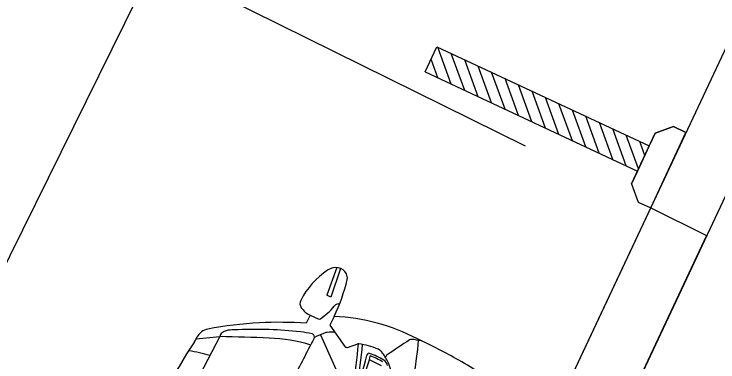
# Model space of a CAD drawing. Extents: x 14104283 to 14128447, y 8633203 to 8671666.
# Drawn here: x 14117453.32 to 14117490.91, y 8667339.87 to 8667358.44 of the extents above; entities that cross this region are included whole.
import ezdxf

# ---------------------------------------------------------------- set-up
doc = ezdxf.new("R2010")
doc.units = 0
for name, color, linetype in [('Cell', 7, 'Continuous'), ('Default', 7, 'Continuous'), ('dsnTextFinalPlan', 7, 'Continuous'), ('TC_SubstrataExistingPavement', 7, 'Continuous'), ('Terrain', 7, 'Continuous')]:
    doc.layers.add(name, color=color, linetype=linetype)

msp = doc.modelspace()

# ---------------------------------------------------------------- linework, layer by layer
at = {"layer": 'Cell'}
for p, q in [((14117475.27, 8667355.349), (14117475.897, 8667356.694)), ((14117475.897, 8667356.694), (14117487.237, 8667351.4)), ((14117476.664, 8667354.698), (14117475.947, 8667356.67)), ((14117477.383, 8667354.363), (14117476.666, 8667356.335)), ((14117475.945, 8667355.034), (14117475.585, 8667356.024)), ((14117478.102, 8667354.027), (14117477.385, 8667355.999)), ((14117478.821, 8667353.692), (14117478.104, 8667355.664)), ((14117475.27, 8667355.349), (14117486.61, 8667350.056)), ((14117479.539, 8667353.356), (14117478.823, 8667355.328)), ((14117480.258, 8667353.021), (14117479.541, 8667354.993)), ((14117480.977, 8667352.685), (14117480.26, 8667354.657)), ((14117481.696, 8667352.35), (14117480.979, 8667354.321)), ((14117482.415, 8667352.014), (14117481.698, 8667353.986)), ((14117483.134, 8667351.678), (14117482.417, 8667353.65)), ((14117483.853, 8667351.343), (14117483.136, 8667353.315)), ((14117484.572, 8667351.007), (14117483.855, 8667352.979)), ((14117485.291, 8667350.672), (14117484.574, 8667352.644)), ((14117488.532, 8667352.434), (14117487.551, 8667352.073)), ((14117487.551, 8667352.073), (14117488.532, 8667352.434)), ((14117489.199, 8667352.122), (14117488.532, 8667352.434)), ((14117488.532, 8667352.434), (14117489.199, 8667352.122)), ((14117486.01, 8667350.336), (14117485.293, 8667352.308)), ((14117486.296, 8667349.384), (14117487.551, 8667352.073)), ((14117487.551, 8667352.073), (14117487.237, 8667351.4)), ((14117487.316, 8667348.089), (14117489.199, 8667352.122)), ((14117487.316, 8667348.089), (14117489.199, 8667352.122)), ((14117486.665, 8667350.175), (14117486.012, 8667351.973)), ((14117487.237, 8667351.4), (14117486.61, 8667350.056)), ((14117487.001, 8667350.894), (14117486.731, 8667351.637)), ((14117486.61, 8667350.056), (14117486.296, 8667349.384)), ((14117486.296, 8667349.384), (14117486.649, 8667348.4)), ((14117486.296, 8667349.384), (14117486.649, 8667348.4)), ((14117486.649, 8667348.4), (14117487.316, 8667348.089)), ((14117486.649, 8667348.4), (14117487.316, 8667348.089)), ((14117470.564, 8667344.903), (14117470.023, 8667343.434)), ((14117470.758, 8667344.859), (14117470.238, 8667343.333)), ((14117470.238, 8667343.333), (14117470.023, 8667343.434)), ((14117469.127, 8667342.365), (14117468.925, 8667341.935)), ((14117469.127, 8667342.365), (14117469.555, 8667342.165)), ((14117463.05, 8667341.108), (14117464.314, 8667341.221)), ((14117469.684, 8667341.323), (14117470.821, 8667338.758)), ((14117471.121, 8667340.646), (14117471.68, 8667340.826)), ((14117472.937, 8667339.661), (14117472.298, 8667339.98))]:
    msp.add_line(p, q, dxfattribs=at)
for points in [[(14117470.416, 8667342.296), (14117470.184, 8667341.834), (14117470.989, 8667340.69)], [(14117471.981, 8667335.304), (14117471.153, 8667336.522), (14117472.298, 8667339.98), (14117472.335, 8667340.192)]]:
    msp.add_lwpolyline(points, dxfattribs=at)
for centre, radius, start, end in [((14117470.505, 8667344.122), 0.784, 81.0255, 124.1157), ((14117470.535, 8667344.316), 0.588, 25.903, 81.0255), ((14117472.515, 8667341.154), 4.369, 124.1157, 152.8313), ((14117470.589, 8667344.342), 0.528, 352.7783, 25.903), ((14117461.153, 8667346.667), 10.243, 334.7378, 346.4974), ((14117468.962, 8667342.978), 0.375, 152.8313, 214.8267), ((14117469.633, 8667343.444), 1.192, 214.8267, 244.8976), ((14117467.791, 8667344.999), 3.396, 303.7113, 320.6239), ((14117470.72, 8667342.595), 0.393, 112.797, 140.6239), ((14117470.618, 8667342.837), 0.13, 53.9844, 112.797), ((14117469.917, 8667331.587), 10.72, 62.5511, 87.3329), ((14117467.578, 8667320.973), 21.016, 93.1629, 100.7123), ((14117467.466, 8667319.291), 22.691, 86.3128, 92.6456), ((14117469.607, 8667342.277), 0.124, 244.8976, 303.7113), ((14117463.836, 8667340.795), 0.844, 101.1773, 152.7566), ((14117464.907, 8667340.716), 0.854, 93.0302, 123.6081), ((14117466.623, 8667308.299), 33.316, 92.3037, 93.0302), ((14117466.183, 8667319.244), 22.362, 83.7766, 92.3037), ((14117584.197, 8667276.908), 136.044, 151.78785, 154.89759), ((14117461.481, 8667341.908), 1.76, 326.7908, 335.6172), ((14117464.583, 8667341.203), 0.269, 123.6081, 176.2389), ((14117460.38, 8667167.216), 174.049, 87.83651, 88.70459), ((14117466.621, 8667332.436), 8.711, 73.0177, 87.8365), ((14117468.128, 8667337.081), 4.42, 75.4319, 83.7766), ((14117469.196, 8667341.194), 0.17, 332.409, 75.4319), ((14117471.868, 8667336.375), 5.409, 111.4658, 117.5645), ((14117470.083, 8667340.914), 0.532, 94.4317, 111.4658), ((14117470.277, 8667338.412), 3.041, 86.6296, 94.4317), ((14117499.605, 8667316.952), 43.805, 146.7908, 154.8976), ((14117203.184, 8667480.209), 300.317, 331.94729, 332.40904), ((14117456.132, 8667341.982), 15.84, 339.6225, 355.7219), ((14117445.857, 8667343.04), 25.943, 350.096, 355.1146), ((14117471.716, 8667340.714), 0.117, 82.7532, 107.8388), ((14117471.257, 8667337.098), 3.762, 66.834, 82.7532), ((14117453.167, 8667342.86), 21.83, 334.8846, 355.168), ((14117917.352, 8666679.324), 796.272, 123.795662, 123.899089), ((14117474.525, 8667340.92), 0.154, 84.1077, 123.7957), ((14117473.943, 8667335.276), 5.828, 78.6657, 84.1077), ((14117457.339, 8667304.383), 40.683, 60.9882, 64.4912), ((14117460.766, 8667329.477), 11.15, 74.3216, 80.2865), ((14117471.085, 8667340.758), 0.117, 215.1426, 287.8388), ((14117472.513, 8667340.035), 0.569, 39.6524, 66.834), ((14117471.113, 8667338.874), 2.387, 25.8038, 39.6524), ((14117454.33, 8667344.624), 18.364, 338.9979, 346.0901), ((14117472.308, 8667340.19), 0.154, 125.0527, 172.7103), ((14117472.273, 8667340.239), 0.0929, 70.0159, 125.0527), ((14117470.813, 8667336.225), 4.364, 58.9885, 70.0159), ((14117470.735, 8667335.965), 4.52, 59.7249, 69.2733), ((14117473.379, 8667340.049), 0.239, 123.8991, 163.1821), ((14117472.786, 8667339.559), 0.491, 12.9492, 55.8348), ((14117470.627, 8667338.639), 2.926, 8.0735, 25.8038), ((14117470.299, 8667327.767), 13.948, 49.4252, 60.9589)]:
    msp.add_arc(centre, radius, start, end, dxfattribs=at)
at = {"layer": 'Default'}
msp.add_lwpolyline([(14117466.903, 8667304.635), (14117482.302, 8667337.414), (14117487.316, 8667348.089), (14117490.304, 8667346.611), (14117469.891, 8667303.158)], close=True, dxfattribs=at)
at = {"layer": 'dsnTextFinalPlan'}
for p, q in [((14117458.379, 8667362.396), (14117480.609, 8667351.405)), ((14117439.556, 8667318.156), (14117460.83, 8667361.184))]:
    msp.add_line(p, q, dxfattribs=at)
at = {"layer": 'TC_SubstrataExistingPavement'}
msp.add_lwpolyline([(14117510.53, 8667397.502), (14117513.518, 8667396.025), (14117457.062, 8667275.849), (14117454.074, 8667277.326)], dxfattribs=at)
at = {"layer": 'Terrain'}
msp.add_line((14117454.074, 8667277.326), (14117510.53, 8667397.502), dxfattribs=at)

doc.saveas('drawing.dxf')
